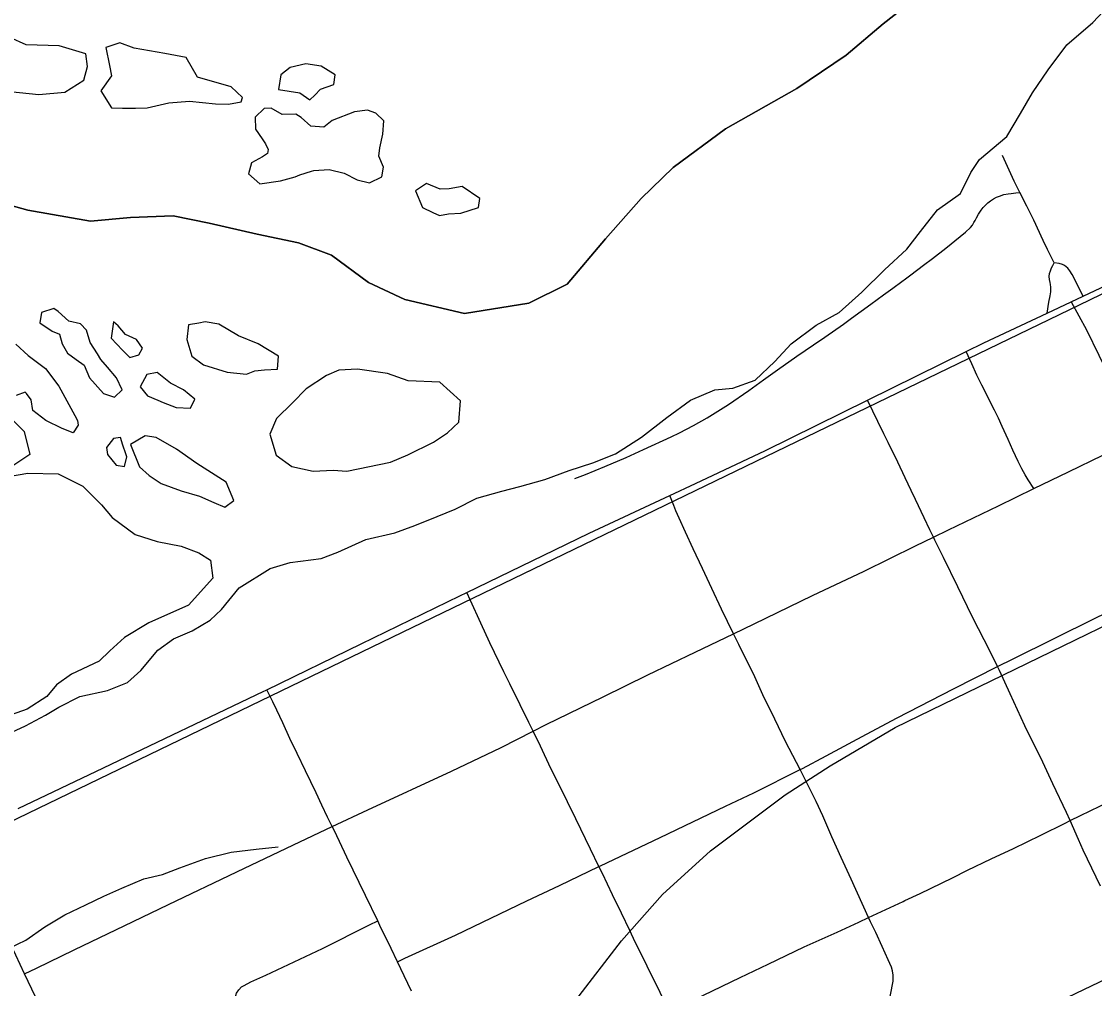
# Model space of a CAD drawing. Extents: x 0 to 34, y 0 to 22.
# Drawn here: x 2.667 to 3.256, y 17.228 to 17.759 of the extents above; entities that cross this region are included whole.
import ezdxf

# ---------------------------------------------------------------- set-up
doc = ezdxf.new("R2010")
doc.units = 0
for name, color, linetype in [('GM_X_City_Street', 7, 'Continuous'), ('GM_X_Corporation', 7, 'Continuous'), ('GM_X_County_Road', 7, 'Continuous'), ('GM_X_Major_River', 7, 'Continuous'), ('GM_X_Minor_River', 7, 'Continuous'), ('GM_X_Rail_Line', 7, 'Continuous'), ('GM_X_State_Route', 7, 'Continuous'), ('GM_X_US_Route', 7, 'Continuous')]:
    doc.layers.add(name, color=color, linetype=linetype)

msp = doc.modelspace()

# ---------------------------------------------------------------- linework, layer by layer
at = {"layer": 'GM_X_City_Street'}
for points in [[(3.23363, 17.62663), (3.23006, 17.63397), (3.22764, 17.63896), (3.22238, 17.65011), (3.2186, 17.65785), (3.21482, 17.66539), (3.2117, 17.67162), (3.20518, 17.68564)], [(2.97047, 17.50823), (2.97623, 17.51054), (2.9868, 17.51493), (2.99855, 17.51981), (3.00812, 17.52425), (3.02337, 17.53125), (3.02783, 17.53344), (3.03559, 17.53736), (3.04314, 17.54167), (3.05475, 17.54891), (3.066, 17.55666), (3.07408, 17.56244), (3.08161, 17.56792), (3.09229, 17.5754), (3.10154, 17.58169), (3.10773, 17.58585), (3.11791, 17.59297), (3.12242, 17.59627), (3.13295, 17.60394), (3.13997, 17.60905), (3.14497, 17.61276), (3.14995, 17.61648), (3.15193, 17.61795), (3.15344, 17.61906), (3.15493, 17.62016), (3.1619, 17.62534), (3.1668, 17.62915), (3.17405, 17.63477), (3.1821, 17.64113), (3.18488, 17.64349), (3.18767, 17.64604), (3.18874, 17.64736), (3.18957, 17.64876), (3.19022, 17.64999), (3.19097, 17.65139), (3.19211, 17.65349), (3.1935, 17.65555), (3.19465, 17.65703), (3.19593, 17.65839), (3.19727, 17.65966), (3.19872, 17.66082), (3.20028, 17.66182), (3.20194, 17.66267), (3.20367, 17.66337), (3.20604, 17.66413), (3.20832, 17.66464), (3.21004, 17.66481), (3.21259, 17.66506), (3.21482, 17.66539)], [(3.2297, 17.59911), (3.23074, 17.60511), (3.23136, 17.60867), (3.23171, 17.61071), (3.23182, 17.61196), (3.23187, 17.61343), (3.2317, 17.61473), (3.23151, 17.61583), (3.23114, 17.61762), (3.23095, 17.61923), (3.23108, 17.62089), (3.23153, 17.62234), (3.2322, 17.62402), (3.23291, 17.62531), (3.23363, 17.62663)], [(3.24947, 17.60839), (3.24688, 17.61367), (3.245, 17.6175), (3.24359, 17.62024), (3.24231, 17.62234), (3.24117, 17.62378), (3.24027, 17.62459), (3.23925, 17.62528), (3.23817, 17.62587), (3.23632, 17.62629), (3.23363, 17.62663)], [(3.22249, 17.50276), (3.2194, 17.50758), (3.21765, 17.5103), (3.2158, 17.51363), (3.21377, 17.5177), (3.21098, 17.52381), (3.20839, 17.52972), (3.205, 17.53688), (3.20302, 17.54138), (3.20079, 17.54577), (3.19391, 17.55949), (3.1912, 17.56505), (3.18837, 17.57127), (3.18528, 17.57805)], [(3.25901, 17.28444), (3.24956, 17.30423), (3.24697, 17.31015), (3.24246, 17.32044), (3.24049, 17.32494), (3.2329, 17.34066), (3.22734, 17.35251), (3.21753, 17.37248), (3.20938, 17.39005), (3.20364, 17.40281), (3.20257, 17.40499), (3.19846, 17.41336), (3.18882, 17.43222), (3.18068, 17.44887), (3.1729, 17.46496), (3.16815, 17.47451), (3.16734, 17.4761), (3.16531, 17.48012), (3.16216, 17.48678), (3.15753, 17.49677), (3.15513, 17.50177), (3.15179, 17.50861), (3.14772, 17.5173), (3.14253, 17.52803), (3.14016, 17.53282), (3.1368, 17.5395), (3.13402, 17.54523), (3.13107, 17.55132)], [(2.66827, 17.23629), (2.67479, 17.23944), (2.69543, 17.24945), (2.72785, 17.26501), (2.74727, 17.27432), (2.78472, 17.29226), (2.81583, 17.30724), (2.83718, 17.31726), (2.85669, 17.32643), (2.90263, 17.34755), (2.92996, 17.36055), (2.94752, 17.36949), (2.9547, 17.37315), (2.9859, 17.38842), (3.01046, 17.4004), (3.03648, 17.41286), (3.05761, 17.42298), (3.06895, 17.42841), (3.10099, 17.44396), (3.12925, 17.45741), (3.15755, 17.47134), (3.16734, 17.4761), (3.17556, 17.4801), (3.20305, 17.49334), (3.22249, 17.50276), (3.24149, 17.51196), (3.26042, 17.52116)], [(3.13168, 17.26726), (3.12218, 17.28833), (3.11673, 17.30028), (3.11159, 17.31148), (3.10653, 17.32301), (3.10286, 17.33094), (3.10025, 17.33639), (3.098, 17.34076), (3.09444, 17.34787), (3.09415, 17.34844), (3.08615, 17.36396), (3.08022, 17.37616), (3.0737, 17.38953), (3.0692, 17.39936), (3.06043, 17.41723), (3.05761, 17.42298), (3.05095, 17.43653), (3.04562, 17.44789), (3.04052, 17.45879), (3.03531, 17.46967), (3.03116, 17.47891), (3.02772, 17.4866), (3.02594, 17.49051), (3.02481, 17.49344), (3.02266, 17.49904)], [(2.87297, 17.24292), (2.87712, 17.24484), (2.90483, 17.25758), (2.944, 17.27635), (2.96191, 17.2849), (2.98367, 17.29525), (2.98458, 17.29568), (3.01732, 17.31124), (3.05314, 17.32832), (3.06865, 17.33576), (3.09415, 17.34844), (3.0954, 17.34905), (3.10849, 17.35605), (3.13051, 17.36797), (3.14745, 17.37693), (3.17839, 17.39283), (3.20257, 17.40499), (3.21111, 17.40929), (3.25616, 17.43169), (3.28975, 17.44791), (3.30738, 17.45635), (3.31477, 17.45989)], [(3.01972, 17.2209), (3.0161, 17.22839), (3.01291, 17.23491), (3.01013, 17.2406), (3.00722, 17.24654), (3.00361, 17.25378), (3.00055, 17.26016), (2.99611, 17.26959), (2.9911, 17.27972), (2.98555, 17.29137), (2.98367, 17.29525), (2.97905, 17.30475), (2.971, 17.32142), (2.96638, 17.3308), (2.96176, 17.34003), (2.95722, 17.34908), (2.95148, 17.36132), (2.94752, 17.36949), (2.94522, 17.37427), (2.94041, 17.38402), (2.93465, 17.39551), (2.93139, 17.40222), (2.92381, 17.41812), (2.91884, 17.4289), (2.91317, 17.44126), (2.91111, 17.44576)], [(2.88076, 17.22687), (2.87659, 17.2352), (2.87297, 17.24292), (2.86951, 17.25032), (2.86339, 17.26294), (2.86216, 17.26549), (2.85548, 17.27931), (2.8452, 17.3004), (2.8384, 17.31482), (2.83718, 17.31726), (2.83465, 17.32231), (2.83146, 17.32897), (2.82826, 17.33577), (2.82243, 17.34784), (2.81784, 17.35727), (2.81396, 17.36559), (2.81007, 17.37419), (2.8084, 17.37766), (2.80673, 17.38106), (2.8045, 17.38565), (2.80127, 17.39232)], [(2.95021, 17.08315), (2.95481, 17.08537), (2.99352, 17.10416), (3.04125, 17.12715), (3.06026, 17.13628), (3.08478, 17.14804), (3.11554, 17.16281), (3.13564, 17.17257), (3.16983, 17.18919), (3.17048, 17.18951), (3.23277, 17.21941), (3.27974, 17.24195), (3.29469, 17.24912), (3.32247, 17.26245), (3.35895, 17.28029), (3.39375, 17.2971)], [(3.14517, 17.23222), (3.14528, 17.23565), (3.14493, 17.23789), (3.14422, 17.23991), (3.14256, 17.24405), (3.13924, 17.25127), (3.13568, 17.25909), (3.13284, 17.26489), (3.13168, 17.26726)], [(2.83069, 17.12361), (2.82781, 17.12948), (2.8193, 17.14696), (2.80965, 17.16641), (2.79923, 17.1874), (2.79187, 17.20223), (2.78636, 17.21335), (2.78449, 17.2174), (2.78381, 17.21976), (2.78368, 17.22162), (2.78398, 17.2237), (2.78467, 17.2258), (2.78588, 17.22761), (2.78738, 17.2291), (2.78877, 17.23), (2.79248, 17.2319), (2.80064, 17.23568), (2.83178, 17.25017), (2.85763, 17.2632), (2.86216, 17.26549)]]:
    msp.add_lwpolyline(points, dxfattribs=at)
at = {"layer": 'GM_X_Corporation'}
for points in [[(2.64281, 17.66315), (2.67, 17.65562), (2.70439, 17.64953), (2.72638, 17.65157), (2.74988, 17.65244), (2.76953, 17.64842), (2.79598, 17.64242), (2.81865, 17.6376), (2.83675, 17.63094), (2.85703, 17.61588), (2.877, 17.60654), (2.90987, 17.59894), (2.94516, 17.60463), (2.96611, 17.61504), (2.98722, 17.63989), (3.00679, 17.66209), (3.02441, 17.67901), (3.05306, 17.70035), (3.09232, 17.72234), (3.11942, 17.74066), (3.13969, 17.75792), (3.15727, 17.77179)], [(3.15727, 17.77179), (3.13969, 17.75792), (3.11942, 17.74066), (3.09232, 17.72234), (3.05306, 17.70035), (3.02441, 17.67901), (3.00679, 17.66209), (2.98722, 17.63989), (2.96611, 17.61504), (2.94516, 17.60463), (2.90987, 17.59894), (2.877, 17.60654), (2.85703, 17.61588), (2.83675, 17.63094), (2.81865, 17.6376), (2.79598, 17.64242), (2.76953, 17.64842), (2.74988, 17.65244), (2.72638, 17.65157), (2.70439, 17.64953), (2.67, 17.65562), (2.64281, 17.66315)], [(3.15727, 17.77179), (3.13969, 17.75792), (3.11942, 17.74066), (3.09232, 17.72234), (3.05306, 17.70035), (3.02441, 17.67901), (3.00679, 17.6621), (2.98722, 17.63989), (2.96611, 17.61504), (2.94516, 17.60463), (2.90987, 17.59894), (2.87701, 17.60654), (2.85704, 17.61588), (2.83675, 17.63094), (2.81865, 17.6376), (2.79598, 17.64242), (2.76953, 17.64842), (2.74988, 17.65244), (2.72639, 17.65157), (2.7044, 17.64953), (2.67, 17.65562), (2.64281, 17.66315)], [(2.64281, 17.66315), (2.67, 17.65562), (2.70439, 17.64953), (2.72638, 17.65157), (2.74988, 17.65244), (2.76953, 17.64842), (2.79598, 17.64242), (2.81865, 17.6376), (2.83675, 17.63094), (2.85703, 17.61588), (2.877, 17.60654), (2.90987, 17.59894), (2.94516, 17.60463), (2.96611, 17.61504), (2.98722, 17.63989), (3.00679, 17.66209), (3.02441, 17.67901), (3.05306, 17.70035), (3.09232, 17.72234), (3.11942, 17.74066), (3.13969, 17.75792), (3.15727, 17.77179)], [(2.64281, 17.66315), (2.67, 17.65562), (2.70439, 17.64953), (2.72638, 17.65157), (2.74988, 17.65244), (2.76953, 17.64842), (2.79598, 17.64242), (2.81865, 17.6376), (2.83675, 17.63094), (2.85703, 17.61588), (2.877, 17.60654), (2.90987, 17.59894), (2.94516, 17.60463), (2.96611, 17.61504), (2.98722, 17.63989), (3.00679, 17.66209), (3.02441, 17.67901), (3.05306, 17.70035), (3.09232, 17.72234), (3.11942, 17.74066), (3.13969, 17.75792), (3.15727, 17.77179)], [(3.15727, 17.77179), (3.13969, 17.75792), (3.11942, 17.74066), (3.09232, 17.72234), (3.05306, 17.70035), (3.02441, 17.67901), (3.00679, 17.66209), (2.98722, 17.63989), (2.96611, 17.61504), (2.94516, 17.60463), (2.90987, 17.59894), (2.877, 17.60654), (2.85703, 17.61588), (2.83675, 17.63094), (2.81865, 17.6376), (2.79598, 17.64242), (2.76953, 17.64842), (2.74988, 17.65244), (2.72638, 17.65157), (2.70439, 17.64953), (2.67, 17.65562), (2.64281, 17.66315)]]:
    msp.add_lwpolyline(points, dxfattribs=at)
at = {"layer": 'GM_X_County_Road'}
for points in [[(3.24246, 17.32044), (3.24803, 17.32318), (3.26403, 17.33092), (3.2781, 17.33773), (3.28974, 17.34336), (3.30191, 17.34925), (3.31462, 17.3554), (3.33154, 17.36359), (3.34609, 17.37063), (3.35524, 17.37506)], [(3.15067, 17.27609), (3.15156, 17.27651), (3.15996, 17.28043), (3.17772, 17.28906), (3.18598, 17.29325), (3.19896, 17.29941), (3.21121, 17.30523), (3.22627, 17.3125), (3.23965, 17.31907), (3.24246, 17.32044)], [(3.13168, 17.26726), (3.13641, 17.26946), (3.15067, 17.27609)], [(3.10628, 17.25562), (3.11443, 17.25926), (3.12627, 17.26474), (3.13168, 17.26726)], [(3.02236, 17.21558), (3.02868, 17.21862), (3.04109, 17.22458), (3.06119, 17.23425), (3.07651, 17.2417), (3.09631, 17.25117), (3.10628, 17.25562)], [(3.14088, 17.20765), (3.14233, 17.21646), (3.14375, 17.22487), (3.14517, 17.23222)]]:
    msp.add_lwpolyline(points, dxfattribs=at)
at = {"layer": 'GM_X_Major_River'}
for p, q in [((2.82765, 17.7188), (2.83074, 17.72214)), ((2.72916, 17.71153), (2.7356, 17.71176)), ((2.81943, 17.67493), (2.82571, 17.67708)), ((2.89613, 17.65265), (2.90107, 17.65368)), ((2.7297, 17.58456), (2.72372, 17.58737)), ((2.70834, 17.57673), (2.70433, 17.5829)), ((2.76641, 17.57075), (2.77955, 17.56663)), ((2.74137, 17.55123), (2.74437, 17.55002)), ((2.72382, 17.52192), (2.72225, 17.52662)), ((2.84515, 17.51223), (2.86909, 17.51734)), ((2.7433, 17.50559), (2.75416, 17.50153))]:
    msp.add_line(p, q, dxfattribs=at)
for points in [[(2.87156, 17.47853), (2.88261, 17.48244), (2.89483, 17.48746), (2.90476, 17.4914), (2.91662, 17.49757), (2.93033, 17.50141), (2.94021, 17.50383), (2.95391, 17.50767), (2.96726, 17.51266), (2.98022, 17.51691), (2.99282, 17.52192), (3.00702, 17.53107), (3.02089, 17.54175), (3.03397, 17.5513), (3.04734, 17.55705), (3.05719, 17.55795), (3.06939, 17.56222), (3.08023, 17.57259), (3.08915, 17.58225), (3.10301, 17.59255), (3.11565, 17.59946), (3.12802, 17.61055), (3.14041, 17.62278), (3.15278, 17.63426), (3.1602, 17.64395), (3.16956, 17.65588), (3.18224, 17.66469), (3.18788, 17.67634), (3.19263, 17.68348), (3.20757, 17.69598), (3.21506, 17.70872), (3.22175, 17.71995), (3.23038, 17.73266), (3.24054, 17.74646), (3.25482, 17.75865), (3.26645, 17.77091)], [(2.66016, 17.72069), (2.67601, 17.71919), (2.69041, 17.72039), (2.70077, 17.72699), (2.70283, 17.73454), (2.70184, 17.74141), (2.68719, 17.74592), (2.66905, 17.74633), (2.66007, 17.75033)], [(2.7356, 17.71176), (2.74738, 17.71454), (2.75875, 17.71542), (2.77308, 17.71395), (2.78026, 17.71379), (2.7871, 17.71515), (2.78791, 17.71742), (2.78161, 17.72326), (2.7632, 17.72862), (2.75701, 17.73939), (2.74533, 17.74156), (2.72838, 17.7446), (2.72051, 17.74744), (2.71289, 17.74495), (2.71494, 17.73503), (2.71594, 17.72931), (2.71009, 17.72108), (2.71593, 17.71183), (2.72198, 17.71169), (2.72916, 17.71153)], [(2.83074, 17.72214), (2.83798, 17.72464), (2.83886, 17.72994), (2.83102, 17.73468), (2.82273, 17.736), (2.81399, 17.73392), (2.80898, 17.72986), (2.80767, 17.72191), (2.81935, 17.72012), (2.82494, 17.7162), (2.82765, 17.7188)], [(2.82571, 17.67708), (2.8271, 17.67739), (2.83544, 17.67796), (2.84371, 17.67588), (2.85081, 17.67229), (2.85758, 17.67062), (2.86446, 17.67388), (2.86534, 17.67918), (2.86283, 17.68532), (2.86331, 17.68987), (2.86499, 17.69743), (2.86552, 17.70464), (2.86108, 17.70892), (2.85658, 17.71054), (2.84937, 17.70956), (2.83717, 17.7049), (2.83255, 17.70121), (2.82537, 17.70175), (2.82019, 17.70643), (2.8172, 17.70839), (2.80964, 17.70818), (2.80371, 17.71162), (2.79987, 17.71144), (2.79485, 17.70662), (2.79509, 17.70016), (2.79875, 17.69475), (2.80058, 17.69205), (2.80202, 17.68898), (2.80159, 17.68671), (2.79891, 17.68487), (2.79278, 17.68159), (2.79114, 17.67555), (2.79744, 17.67009), (2.80883, 17.67173), (2.81681, 17.67383), (2.81943, 17.67493)], [(2.90107, 17.65368), (2.90788, 17.6539), (2.91741, 17.65711), (2.91828, 17.66203), (2.90859, 17.6687), (2.90138, 17.66735), (2.89645, 17.66708), (2.88896, 17.67029), (2.88282, 17.66625), (2.88678, 17.65704), (2.89239, 17.65425), (2.89613, 17.65265)], [(2.70433, 17.5829), (2.70223, 17.58979), (2.69891, 17.59329), (2.69251, 17.59459), (2.6866, 17.60005), (2.68437, 17.60162), (2.67751, 17.59951), (2.67662, 17.59384), (2.68331, 17.58911), (2.68743, 17.58749), (2.68881, 17.58214), (2.69172, 17.57713), (2.69655, 17.57359), (2.70101, 17.57045), (2.70386, 17.56354), (2.7116, 17.55499), (2.7176, 17.55295), (2.72185, 17.55702), (2.71861, 17.56356), (2.71383, 17.56937), (2.71015, 17.57364), (2.70834, 17.57673)], [(2.72372, 17.58737), (2.71967, 17.59203), (2.71708, 17.59437), (2.71573, 17.58528), (2.72199, 17.57867), (2.72606, 17.57477), (2.73101, 17.57617), (2.73299, 17.57992), (2.7297, 17.58456)], [(2.77955, 17.56663), (2.7901, 17.56561), (2.79468, 17.5674), (2.79999, 17.56803), (2.80718, 17.56824), (2.80773, 17.57544), (2.79655, 17.58217), (2.7857, 17.58661), (2.77489, 17.59296), (2.76736, 17.59428), (2.76394, 17.5936), (2.75824, 17.5926), (2.7573, 17.58465), (2.7601, 17.57546), (2.76641, 17.57075)], [(2.66348, 17.582), (2.67013, 17.57576), (2.67979, 17.56869), (2.68712, 17.55901), (2.69146, 17.55093), (2.6958, 17.54284), (2.69725, 17.54015), (2.69757, 17.53748), (2.69482, 17.53337), (2.68883, 17.5358), (2.67986, 17.54019), (2.67281, 17.54568), (2.67182, 17.55141), (2.66926, 17.55489), (2.66852, 17.55566), (2.66356, 17.55389)], [(2.86909, 17.51734), (2.87863, 17.52129), (2.89279, 17.52816), (2.90047, 17.53329), (2.90666, 17.53922), (2.9077, 17.55097), (2.89622, 17.56112), (2.87886, 17.56193), (2.86761, 17.566), (2.85103, 17.5683), (2.84081, 17.5678), (2.83394, 17.56492), (2.8228, 17.5576), (2.81543, 17.5498), (2.80653, 17.54128), (2.80292, 17.53263), (2.80643, 17.52115), (2.81497, 17.51486), (2.82663, 17.5123), (2.8376, 17.51279), (2.84515, 17.51223)], [(2.74437, 17.55002), (2.75148, 17.54718), (2.75941, 17.54699), (2.7618, 17.55187), (2.7555, 17.55696), (2.7484, 17.56055), (2.74098, 17.56643), (2.73529, 17.56543), (2.73172, 17.55868), (2.73576, 17.55364), (2.74137, 17.55123)], [(2.66098, 17.54103), (2.668, 17.53402), (2.67109, 17.52141), (2.66072, 17.51445)], [(2.75416, 17.50153), (2.7643, 17.49862), (2.77215, 17.49502), (2.77814, 17.49259), (2.78315, 17.49627), (2.77885, 17.50625), (2.76284, 17.51651), (2.75169, 17.52438), (2.7405, 17.53073), (2.73447, 17.53164), (2.72642, 17.5269), (2.73142, 17.51462), (2.7366, 17.50994), (2.7433, 17.50559)], [(2.72225, 17.52662), (2.72084, 17.53084), (2.71705, 17.53017), (2.71315, 17.52532), (2.71381, 17.52151), (2.71859, 17.51569), (2.72311, 17.51482), (2.72437, 17.52011), (2.72382, 17.52192)], [(2.65833, 17.50919), (2.67009, 17.51118), (2.68672, 17.51077), (2.70016, 17.50399), (2.7105, 17.49386), (2.71638, 17.48688), (2.72901, 17.47745), (2.74102, 17.47374), (2.75419, 17.47114), (2.76393, 17.46748), (2.77026, 17.46353), (2.77153, 17.45362), (2.75832, 17.43875), (2.73654, 17.42902), (2.72312, 17.42099), (2.715, 17.4136), (2.70919, 17.40804), (2.6939, 17.40082), (2.68582, 17.39493), (2.68037, 17.38861), (2.66962, 17.38165), (2.66085, 17.37845)], [(2.65641, 17.36678), (2.66864, 17.37256), (2.67975, 17.37837), (2.68704, 17.38275), (2.69852, 17.38855), (2.71372, 17.39197), (2.72479, 17.39626), (2.73213, 17.40292), (2.74147, 17.41409), (2.74994, 17.42034), (2.76025, 17.42465), (2.77022, 17.43048), (2.77641, 17.43641), (2.78615, 17.44833), (2.80304, 17.45893), (2.81408, 17.46208), (2.83114, 17.46432), (2.8403, 17.4679), (2.85559, 17.47474), (2.87156, 17.47853)]]:
    msp.add_lwpolyline(points, dxfattribs=at)
at = {"layer": 'GM_X_Minor_River'}
msp.add_lwpolyline([(2.65519, 17.24817), (2.66892, 17.25475), (2.67926, 17.26215), (2.69034, 17.26878), (2.70178, 17.27426), (2.7117, 17.27902), (2.72161, 17.28339), (2.73379, 17.28848), (2.74404, 17.29094), (2.75356, 17.29456), (2.76764, 17.29962), (2.78169, 17.30316), (2.79532, 17.3048), (2.80744, 17.30609)], dxfattribs=at)
at = {"layer": 'GM_X_Rail_Line'}
for points in [[(2.20624, 17.40963), (2.27317, 17.34884), (2.53129, 17.30267), (2.6424, 17.31122), (3.24752, 17.60363), (3.90003, 17.91971), (3.99131, 17.98254), (4.33797, 18.26064), (4.40078, 18.3243), (4.44097, 18.38712), (4.46358, 18.43738), (4.47865, 18.49769), (4.49623, 18.5312), (4.52052, 18.56387), (4.5582, 18.59821), (4.78429, 18.80343)], [(2.35305, 16.19017), (2.62222, 16.64377), (2.93613, 17.17035), (2.971, 17.22191), (2.99601, 17.25451), (3.01854, 17.27983), (3.04497, 17.30394), (3.08593, 17.33452), (3.11055, 17.35059), (3.14632, 17.37159), (3.36404, 17.47734), (3.42262, 17.50508), (3.44802, 17.51544), (3.47731, 17.52659), (3.4939, 17.53359), (3.55844, 17.5634), (3.67456, 17.61938), (3.76217, 17.66293), (3.79198, 17.68029), (3.82256, 17.6987), (3.85211, 17.71814), (3.88451, 17.7412), (3.9292, 17.77616), (3.9602, 17.80237)]]:
    msp.add_lwpolyline(points, dxfattribs=at)
at = {"layer": 'GM_X_State_Route'}
for p, q in [((3.2297, 17.59911), (3.24295, 17.60533)), ((3.13107, 17.55132), (3.18528, 17.57805)), ((2.80047, 17.39194), (2.80127, 17.39232))]:
    msp.add_line(p, q, dxfattribs=at)
for points in [[(3.24295, 17.60533), (3.24947, 17.60839), (3.26243, 17.61449), (3.27643, 17.62108), (3.29479, 17.62982), (3.31139, 17.63753), (3.32474, 17.6438), (3.33702, 17.64971), (3.34866, 17.65519)], [(3.18528, 17.57805), (3.195, 17.58284), (3.2297, 17.59911)], [(3.02266, 17.49904), (3.03658, 17.50559), (3.07507, 17.52373), (3.13107, 17.55132)], [(2.91111, 17.44576), (2.94694, 17.46315), (2.97834, 17.4782), (3.02266, 17.49904)], [(2.80127, 17.39232), (2.85309, 17.4175), (2.90716, 17.44384), (2.91111, 17.44576)], [(2.66475, 17.32716), (2.7116, 17.34938), (2.79967, 17.39155), (2.80047, 17.39194)], [(2.66827, 17.23629), (2.66095, 17.2517), (2.654, 17.26628), (2.64348, 17.28816), (2.6321, 17.31151)], [(2.74338, 17.0811), (2.73202, 17.10384), (2.73119, 17.10556), (2.72053, 17.12776), (2.70854, 17.15294), (2.69797, 17.17494), (2.67224, 17.22793), (2.66827, 17.23629)]]:
    msp.add_lwpolyline(points, dxfattribs=at)
at = {"layer": 'GM_X_US_Route'}
for p, q in [((3.2297, 17.59911), (3.24295, 17.60533)), ((3.13107, 17.55132), (3.18528, 17.57805)), ((2.80047, 17.39194), (2.80127, 17.39232))]:
    msp.add_line(p, q, dxfattribs=at)
for points in [[(3.24295, 17.60533), (3.2514, 17.58986), (3.25816, 17.57595), (3.26538, 17.56111), (3.27012, 17.55135), (3.27579, 17.53969), (3.27992, 17.53133), (3.28022, 17.53071), (3.28735, 17.51607), (3.29934, 17.49151), (3.31167, 17.46625), (3.31477, 17.45989), (3.31683, 17.45595), (3.31817, 17.45334)], [(3.18528, 17.57805), (3.195, 17.58284), (3.2297, 17.59911)], [(3.02266, 17.49904), (3.03658, 17.50559), (3.07507, 17.52373), (3.13107, 17.55132)], [(2.91111, 17.44576), (2.94694, 17.46315), (2.97834, 17.4782), (3.02266, 17.49904)], [(2.80127, 17.39232), (2.85309, 17.4175), (2.90716, 17.44384), (2.91111, 17.44576)], [(2.66475, 17.32716), (2.7116, 17.34938), (2.79967, 17.39155), (2.80047, 17.39194)]]:
    msp.add_lwpolyline(points, dxfattribs=at)

doc.saveas('drawing.dxf')
